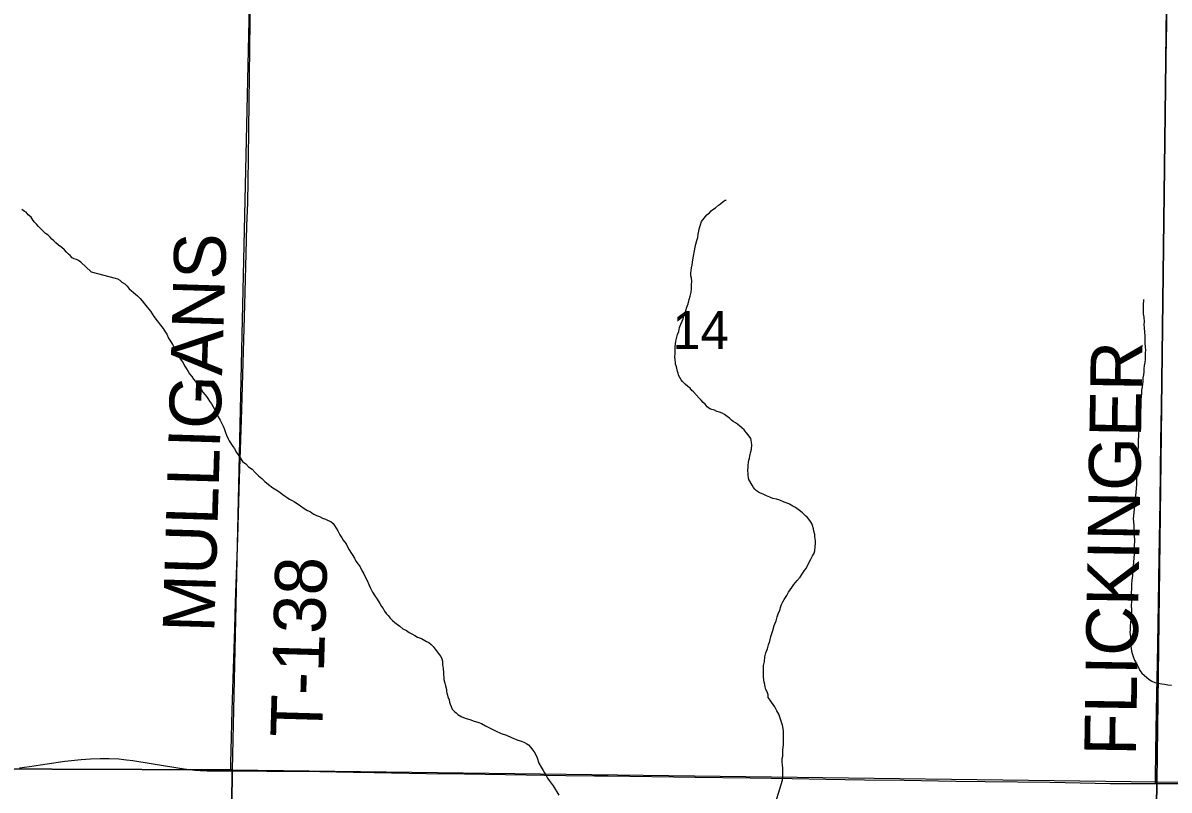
# Model space of a CAD drawing. Extents: x 2.4 to 73.1, y 4.5 to 25.6.
# Drawn here: x 32.412 to 33.042, y 23.117 to 23.539 of the extents above; entities that cross this region are included whole.
import ezdxf

# ---------------------------------------------------------------- set-up
doc = ezdxf.new("R2010")
doc.units = 0
for name, color, linetype in [('GM_X_Minor_River', 7, 'Continuous'), ('GM_X_Section', 7, 'Continuous'), ('GM_X_Section_Text', 7, 'Continuous'), ('GM_X_State_Route', 7, 'Continuous'), ('GM_X_Township_Road', 7, 'Continuous'), ('GM_X_Township_Road_Text', 7, 'Continuous')]:
    doc.layers.add(name, color=color, linetype=linetype)

msp = doc.modelspace()

# ---------------------------------------------------------------- linework, layer by layer
at = {"layer": 'GM_X_Minor_River'}
for points in [[(32.78298, 23.42099), (32.78321, 23.42289), (32.78364, 23.42458), (32.78386, 23.42591), (32.78407, 23.42685), (32.78448, 23.42798), (32.7851, 23.42986), (32.78648, 23.43173), (32.78804, 23.43358), (32.7894, 23.43469), (32.79038, 23.4358), (32.79135, 23.43654), (32.7927, 23.43745), (32.79444, 23.43893), (32.7956, 23.43966), (32.79697, 23.44095), (32.79812, 23.44168), (32.79869, 23.44167)], [(32.44948, 23.40224), (32.44387, 23.40741), (32.44255, 23.40838), (32.44142, 23.40897), (32.44028, 23.40937), (32.43915, 23.40996), (32.43803, 23.41111), (32.43709, 23.41189), (32.43597, 23.41305), (32.43485, 23.4142), (32.43335, 23.41556), (32.43166, 23.41691), (32.43015, 23.41808), (32.42903, 23.41924), (32.42791, 23.4202), (32.42697, 23.42117), (32.42585, 23.42232), (32.42453, 23.42329), (32.42284, 23.42484), (32.42172, 23.426), (32.4206, 23.42716), (32.41948, 23.42831), (32.41835, 23.42947), (32.41761, 23.43043), (32.4165, 23.43216), (32.415, 23.43351), (32.41388, 23.43505), (32.41293, 23.43544), (32.41143, 23.43642)], [(32.82268, 23.27818), (32.8208, 23.27899), (32.81892, 23.27979), (32.8176, 23.2804), (32.81648, 23.28099), (32.81536, 23.28178), (32.81443, 23.28257), (32.81369, 23.28353), (32.81297, 23.28488), (32.81115, 23.28796), (32.81098, 23.28892), (32.81082, 23.29025), (32.81066, 23.29139), (32.8105, 23.29254), (32.81053, 23.29349), (32.81074, 23.29443), (32.81077, 23.29576), (32.811, 23.29727), (32.81103, 23.2986), (32.81144, 23.29973), (32.81166, 23.30086), (32.81229, 23.30331), (32.81252, 23.30464), (32.81277, 23.3071), (32.81261, 23.30843), (32.81245, 23.30957), (32.81228, 23.31053), (32.81081, 23.31246), (32.80971, 23.31382), (32.8086, 23.31518), (32.8073, 23.31635), (32.80619, 23.31733), (32.80488, 23.31831), (32.80376, 23.3191), (32.80245, 23.31989), (32.80152, 23.32067), (32.80041, 23.32165), (32.7991, 23.32263), (32.7978, 23.32361), (32.79649, 23.32441), (32.79499, 23.32501), (32.79348, 23.32543), (32.79216, 23.32603), (32.79084, 23.32645), (32.78971, 23.32686), (32.78822, 23.32784), (32.78712, 23.32939), (32.786, 23.33037), (32.78489, 23.33153), (32.78378, 23.3327), (32.78064, 23.3362), (32.77971, 23.33698), (32.77879, 23.33814), (32.77749, 23.33913), (32.77619, 23.3403), (32.77471, 23.34185), (32.77397, 23.34282), (32.77324, 23.34398), (32.77252, 23.34533), (32.77217, 23.34647), (32.77181, 23.34743), (32.77147, 23.34915), (32.77113, 23.35049), (32.77077, 23.35145), (32.7708, 23.35239), (32.77064, 23.35373), (32.77049, 23.35544), (32.77054, 23.35734), (32.77059, 23.35923), (32.77064, 23.36113), (32.77086, 23.36245), (32.7709, 23.36397), (32.77132, 23.36548), (32.77194, 23.36774), (32.77256, 23.36943), (32.77299, 23.37151), (32.7738, 23.37339), (32.77441, 23.37508), (32.77501, 23.3764), (32.77542, 23.37772), (32.77603, 23.37903), (32.77645, 23.38091), (32.77707, 23.3828), (32.77768, 23.38449), (32.77832, 23.38694), (32.77893, 23.38882), (32.77937, 23.3909), (32.7796, 23.3928), (32.77966, 23.39507), (32.77971, 23.39697), (32.77956, 23.39868), (32.77922, 23.40002), (32.77925, 23.40135), (32.77948, 23.40286), (32.77952, 23.40438), (32.77994, 23.40607), (32.78039, 23.40872), (32.78151, 23.41572), (32.78194, 23.41741), (32.78256, 23.41949), (32.78298, 23.42099)], [(32.44948, 23.40224), (32.46275, 23.39873), (32.46407, 23.39832), (32.46538, 23.39753), (32.46649, 23.39655), (32.46799, 23.39556), (32.46928, 23.3942), (32.47039, 23.39284), (32.47392, 23.38991), (32.47504, 23.38893), (32.47652, 23.38756), (32.47763, 23.38621), (32.47892, 23.38465), (32.48039, 23.38272), (32.48224, 23.38058), (32.48406, 23.37769), (32.4859, 23.37518), (32.48774, 23.37285), (32.48921, 23.37092), (32.4903, 23.36918), (32.49122, 23.36783), (32.49212, 23.36572), (32.49321, 23.36398), (32.49431, 23.36224), (32.49539, 23.36013), (32.49647, 23.35763), (32.49793, 23.35532), (32.49903, 23.35358), (32.50013, 23.35204), (32.50085, 23.3505), (32.50194, 23.34876), (32.50286, 23.34741), (32.50359, 23.34606), (32.50488, 23.34451), (32.50579, 23.34316), (32.5069, 23.3418), (32.50763, 23.34065), (32.50855, 23.33948), (32.50928, 23.33851), (32.5102, 23.33735), (32.51093, 23.336), (32.51203, 23.33465), (32.51296, 23.33368), (32.51369, 23.33252), (32.5146, 23.33098), (32.51571, 23.32962), (32.51661, 23.32789), (32.51752, 23.32635), (32.51843, 23.32462), (32.51933, 23.3225), (32.52042, 23.32058), (32.52132, 23.31866), (32.52222, 23.31693), (32.52276, 23.31539), (32.52348, 23.31386), (32.52401, 23.31232), (32.52491, 23.3104), (32.52545, 23.30925), (32.52746, 23.30616), (32.52838, 23.305), (32.52874, 23.30404), (32.52947, 23.30288), (32.53038, 23.30153), (32.53148, 23.29979), (32.53276, 23.29786), (32.53462, 23.29649), (32.5361, 23.29493), (32.53797, 23.29356), (32.53964, 23.2918), (32.54149, 23.29005), (32.54335, 23.28848), (32.54502, 23.28692), (32.54707, 23.28516), (32.54949, 23.28339), (32.55154, 23.28201), (32.55341, 23.28082), (32.55565, 23.27906), (32.55733, 23.27807), (32.55864, 23.27708), (32.56014, 23.27648), (32.56126, 23.27569), (32.56276, 23.2747), (32.56463, 23.27352), (32.56667, 23.27194), (32.56855, 23.27095), (32.56986, 23.27034), (32.57079, 23.26956), (32.57192, 23.26896), (32.57342, 23.26817), (32.57511, 23.26755), (32.5768, 23.26675), (32.5783, 23.26614), (32.5798, 23.26535), (32.58131, 23.26493), (32.58261, 23.26376), (32.58334, 23.2626)], [(33.02808, 23.38687), (33.02782, 23.38384), (33.02794, 23.38137), (33.02789, 23.37909), (33.02822, 23.37719), (33.02835, 23.37472), (33.02831, 23.3732), (33.02845, 23.3713), (33.02858, 23.36902), (33.02872, 23.36692), (33.02886, 23.36483), (33.02881, 23.36293), (33.02894, 23.36084), (33.02909, 23.35913), (33.02905, 23.35761), (33.02902, 23.35629), (33.02897, 23.3542), (33.02873, 23.35231), (33.0285, 23.3506), (33.02826, 23.3489), (33.02822, 23.34719), (33.02799, 23.34549), (33.02775, 23.34379), (33.02771, 23.34208), (33.02748, 23.34038), (33.02725, 23.33887), (33.02702, 23.33716), (33.02697, 23.33546), (33.02673, 23.33318), (33.02649, 23.33129), (33.02644, 23.3292), (33.02621, 23.32769), (33.02617, 23.32598), (33.02612, 23.32428), (33.02608, 23.32257), (33.02584, 23.32049), (33.02559, 23.31822), (33.02552, 23.31537), (33.02526, 23.31253), (33.02517, 23.30911), (33.0251, 23.30646), (33.02504, 23.3038), (33.02498, 23.30152), (33.02474, 23.29944), (33.02468, 23.29736), (33.02444, 23.29527), (33.02439, 23.29319), (33.02435, 23.29148), (33.02429, 23.2892), (33.02424, 23.28731), (33.02419, 23.28522), (33.02335, 23.2748), (33.02289, 23.27158), (33.02238, 23.26628), (33.02267, 23.26286), (33.02283, 23.26133), (33.02278, 23.25943), (33.02291, 23.25715), (33.02303, 23.2543), (33.02295, 23.25127), (33.02285, 23.24709), (33.02254, 23.24254), (33.02225, 23.23838), (33.02198, 23.23515), (33.02172, 23.2325), (33.02147, 23.23004), (33.02141, 23.22776), (33.02136, 23.22568), (33.0213, 23.2234), (33.02143, 23.22093), (33.02137, 23.21846), (33.0215, 23.21637), (33.02144, 23.2139), (33.02118, 23.21125), (33.02094, 23.20917), (33.02071, 23.20766), (33.02069, 23.20652), (33.02065, 23.20519), (33.02062, 23.20405), (33.02078, 23.20272), (33.02094, 23.20139), (33.02108, 23.19967), (33.02123, 23.19796), (33.02119, 23.19625), (33.02135, 23.19511), (33.0215, 23.19359), (33.02185, 23.19225), (33.0222, 23.1911), (33.02255, 23.18995), (33.02308, 23.18861), (33.02363, 23.18765), (33.02435, 23.1863), (33.0249, 23.18534), (33.02544, 23.18418), (33.02598, 23.18284), (33.02708, 23.18149), (33.03117, 23.17796), (33.03267, 23.17698), (33.03436, 23.17636), (33.03606, 23.17594), (33.03814, 23.17551)], [(32.82422, 23.10537), (32.82959, 23.12251), (32.82982, 23.12421), (32.82987, 23.1263), (32.82974, 23.12877), (32.82962, 23.13124), (32.82945, 23.1322), (32.82947, 23.13314), (32.82951, 23.13447), (32.82973, 23.1358), (32.82976, 23.13712), (32.82981, 23.13902), (32.83004, 23.14072), (32.83008, 23.14205), (32.83012, 23.14357), (32.83014, 23.14452), (32.83017, 23.14566), (32.83021, 23.14756), (32.83007, 23.14927), (32.82992, 23.15098), (32.82959, 23.15289), (32.82765, 23.15882), (32.82656, 23.16075), (32.82547, 23.16286), (32.82456, 23.16422), (32.82364, 23.16538), (32.82291, 23.16654), (32.8218, 23.16808), (32.82165, 23.16942), (32.82112, 23.17114), (32.8204, 23.17249), (32.82005, 23.17382), (32.81989, 23.17516), (32.81955, 23.1765), (32.81939, 23.17783), (32.81924, 23.17935), (32.81909, 23.18106), (32.81912, 23.1822), (32.81916, 23.18391), (32.81921, 23.18562), (32.81964, 23.18788), (32.81989, 23.19035), (32.82052, 23.19261), (32.82134, 23.19487), (32.82196, 23.19694), (32.82258, 23.19901), (32.82322, 23.20165), (32.82425, 23.20486), (32.82508, 23.20768), (32.82609, 23.21013), (32.82672, 23.21239), (32.82734, 23.21465), (32.82814, 23.21596), (32.82855, 23.21747), (32.82898, 23.21917), (32.82977, 23.22066), (32.83057, 23.22197), (32.83117, 23.2231), (32.83195, 23.22422), (32.83295, 23.2259), (32.83374, 23.22721), (32.83472, 23.22851), (32.8359, 23.23019), (32.83767, 23.23242), (32.83923, 23.23428), (32.84061, 23.23615), (32.8416, 23.23764), (32.84239, 23.23876), (32.84518, 23.2442), (32.84617, 23.24588), (32.84697, 23.24738), (32.84739, 23.2487), (32.84763, 23.25097), (32.84768, 23.25286), (32.84771, 23.254), (32.84756, 23.25553), (32.8474, 23.25667), (32.84742, 23.25762), (32.8469, 23.25953), (32.84674, 23.26086), (32.84603, 23.26259), (32.84567, 23.26374), (32.84494, 23.2649), (32.84402, 23.26606), (32.8431, 23.26722), (32.84217, 23.268), (32.84069, 23.26956), (32.83976, 23.27034), (32.83827, 23.27152), (32.83678, 23.27251), (32.83528, 23.2733), (32.83341, 23.2743), (32.83209, 23.2749), (32.83059, 23.27551), (32.82814, 23.27652), (32.82626, 23.27714), (32.82437, 23.27757), (32.82268, 23.27818)], [(32.58334, 23.2626), (32.58426, 23.26125), (32.58517, 23.25971), (32.58626, 23.25759), (32.58735, 23.25585), (32.58808, 23.25451), (32.58974, 23.25256), (32.59027, 23.25122), (32.59137, 23.2493), (32.59429, 23.24467), (32.59501, 23.24294), (32.59629, 23.24139), (32.5974, 23.23984), (32.5983, 23.23792), (32.59939, 23.23599), (32.60029, 23.23407), (32.6012, 23.23234), (32.60228, 23.23022), (32.60318, 23.22811), (32.60426, 23.226), (32.60554, 23.22388), (32.60683, 23.22214), (32.60829, 23.21982), (32.60919, 23.21809), (32.61011, 23.21693), (32.61084, 23.21558), (32.61176, 23.21423), (32.61287, 23.21306), (32.61397, 23.2117), (32.61527, 23.21034), (32.61657, 23.20936), (32.61787, 23.20819), (32.61918, 23.2072), (32.62085, 23.20583), (32.62292, 23.20483), (32.62441, 23.20384), (32.62591, 23.20305), (32.62741, 23.20206), (32.6289, 23.20126), (32.63003, 23.20085), (32.63116, 23.20044), (32.6321, 23.19985), (32.63304, 23.19945), (32.63397, 23.19885), (32.6351, 23.19826), (32.6364, 23.19727), (32.63751, 23.19611), (32.63861, 23.19456), (32.6399, 23.19301), (32.64082, 23.19166), (32.64174, 23.19049), (32.64228, 23.18934), (32.64263, 23.188), (32.64277, 23.1861), (32.6431, 23.184), (32.64322, 23.18153), (32.64351, 23.17792), (32.64403, 23.176), (32.64437, 23.17448), (32.64489, 23.17238), (32.64487, 23.17143), (32.64503, 23.17047), (32.64539, 23.16933), (32.64555, 23.16837), (32.64627, 23.16683), (32.64662, 23.1655), (32.64697, 23.16435), (32.64751, 23.16301), (32.64804, 23.16166), (32.64934, 23.1603), (32.65027, 23.15952), (32.6512, 23.15874), (32.65325, 23.15735), (32.6557, 23.15653), (32.65777, 23.15591), (32.66003, 23.15509), (32.66211, 23.15447), (32.66417, 23.15366), (32.66642, 23.15246), (32.66886, 23.15107), (32.67186, 23.14967), (32.67487, 23.14826), (32.67788, 23.14724), (32.6807, 23.14603), (32.68408, 23.14461), (32.68616, 23.14399), (32.68784, 23.14319), (32.68897, 23.14259), (32.6899, 23.142), (32.69119, 23.14044), (32.69211, 23.13928), (32.69303, 23.13812), (32.69376, 23.13677), (32.69466, 23.13485), (32.69573, 23.13198), (32.697, 23.12966), (32.6981, 23.12793), (32.69882, 23.12658), (32.69973, 23.12504), (32.70046, 23.12369), (32.70137, 23.12234)], [(33.03814, 23.17551), (33.03965, 23.17528), (33.04136, 23.17505), (33.04344, 23.1748)], [(32.70137, 23.12234), (32.70248, 23.12098), (32.70358, 23.11943), (32.70668, 23.11423)]]:
    msp.add_lwpolyline(points, dxfattribs=at)
at = {"layer": 'GM_X_Section'}
for points in [[(32.03919, 23.63283), (32.53825, 23.63149), (32.52707, 23.1282), (32.03128, 23.13003)], [(32.7109, 23.62947), (32.53825, 23.63149), (32.52707, 23.1282), (33.03536, 23.12164), (33.04121, 23.59208), (32.7109, 23.59208)], [(33.04121, 23.59208), (33.03536, 23.12164), (33.54562, 23.11902), (33.55167, 23.59208)], [(32.52707, 23.1282), (32.52237, 22.62648), (32.0257, 22.62946), (32.03128, 23.13003)], [(33.03536, 23.12164), (33.02904, 22.62432), (32.52237, 22.62648), (32.52707, 23.1282)], [(33.54562, 23.11902), (33.5389, 22.62058), (33.02904, 22.62432), (33.03536, 23.12164)]]:
    msp.add_lwpolyline(points, close=True, dxfattribs=at)
at = {"layer": 'GM_X_State_Route'}
msp.add_lwpolyline([(32.41008, 23.12939), (32.41565, 23.13004), (32.43509, 23.13295), (32.44397, 23.13389), (32.44922, 23.1343), (32.45448, 23.13449), (32.45943, 23.13445), (32.46469, 23.1342), (32.46901, 23.13381), (32.47238, 23.13338), (32.4825, 23.13178), (32.49727, 23.12942), (32.50073, 23.12886), (32.50387, 23.12837), (32.50652, 23.12807), (32.50955, 23.12782), (32.51331, 23.1277), (32.51713, 23.12771), (32.52631, 23.12766), (32.54619, 23.12755), (32.57524, 23.12725), (32.59357, 23.12688), (32.60507, 23.12674), (32.63398, 23.1263), (32.6548, 23.12595), (32.68868, 23.12541), (32.69874, 23.12532), (32.71058, 23.1252), (32.72628, 23.12497), (32.73375, 23.12488), (32.78161, 23.1242), (32.81181, 23.1238), (32.83488, 23.12345), (32.8534, 23.12314), (32.87461, 23.1228), (32.89657, 23.12257), (32.92488, 23.12201), (32.94098, 23.12181), (32.97679, 23.12142), (33.00973, 23.12076), (33.03469, 23.12072), (33.0629, 23.12068)], dxfattribs=at)
at = {"layer": 'GM_X_Township_Road'}
for points in [[(32.52631, 23.12766), (32.52636, 23.13195), (32.52645, 23.1391), (32.52713, 23.16086), (32.52764, 23.17856), (32.52856, 23.2059), (32.52896, 23.22051), (32.5301, 23.25591), (32.53105, 23.28854), (32.53175, 23.30967), (32.53236, 23.32644), (32.53295, 23.3457), (32.53392, 23.37738), (32.53424, 23.39106), (32.5348, 23.41218), (32.53514, 23.42741), (32.5356, 23.44015), (32.53609, 23.46438), (32.53622, 23.48054), (32.53691, 23.53991), (32.53797, 23.62967)], [(33.03469, 23.12072), (33.03474, 23.12428), (33.03509, 23.15039), (33.03537, 23.16997), (33.03579, 23.18675), (33.03636, 23.2197), (33.03676, 23.24519), (33.03725, 23.27566), (33.03767, 23.30924), (33.03793, 23.32788), (33.03815, 23.33782), (33.03839, 23.35492), (33.0386, 23.37233), (33.03925, 23.4171), (33.03985, 23.46497), (33.04023, 23.50196), (33.04082, 23.53864), (33.04121, 23.5635), (33.04152, 23.5837), (33.04157, 23.59208)]]:
    msp.add_lwpolyline(points, dxfattribs=at)

# ---------------------------------------------------------------- texts
at = {"layer": 'GM_X_Section_Text'}
msp.add_text('14', height=0.020928, rotation=0.00001, dxfattribs=at).set_placement((32.76903, 23.35964))
at = {"layer": 'GM_X_Township_Road_Text'}
for s, rotation, p in [('MULLIGANS', 88.26064, (32.51722, 23.20355)), ('FLICKINGER', 89.07741, (33.02389, 23.13586)), ('T-138', 88.33472, (32.57645, 23.14585))]:
    msp.add_text(s, height=0.028409, rotation=rotation, dxfattribs=at).set_placement(p)

doc.saveas('drawing.dxf')
